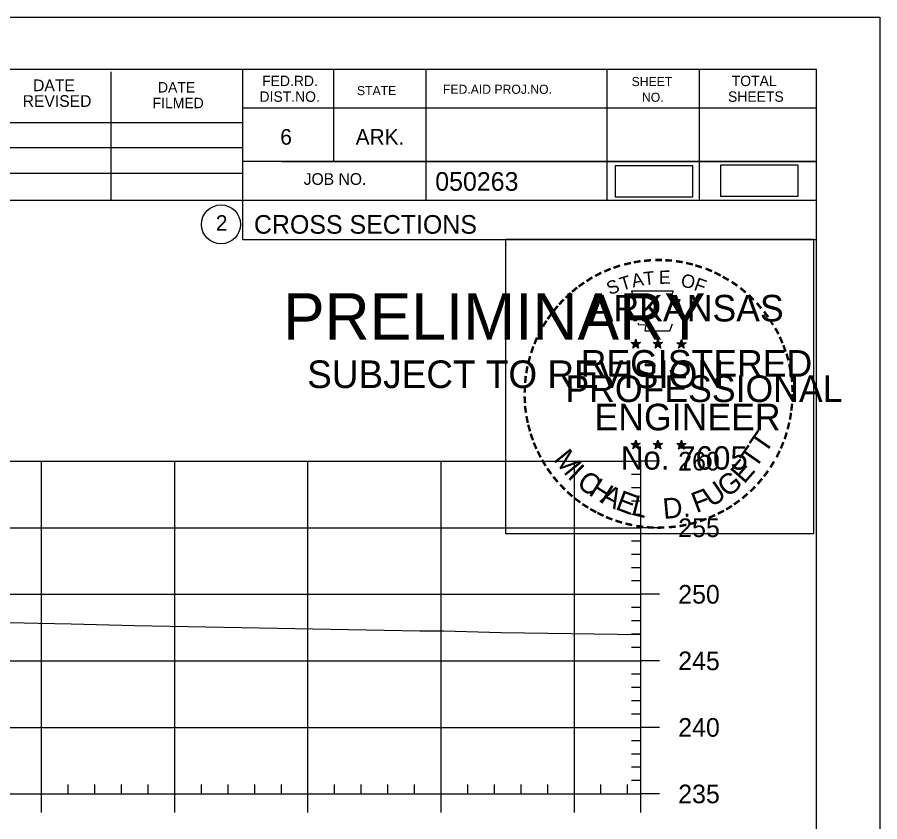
# Model space of a CAD drawing. Extents: x 1365647 to 1367999, y 387113 to 400173.
# Drawn here: x 1365992.3 to 1366057, y 396912.5 to 396972.9 of the extents above; entities that cross this region are included whole.
import ezdxf

# ---------------------------------------------------------------- set-up
doc = ezdxf.new("R2010")
doc.units = 0
for name, color, linetype in [('R_Axis', 7, 'Continuous'), ('R_Axis Annot', 7, 'Continuous'), ('R_Border', 7, 'Continuous'), ('R_Border PE', 7, 'Continuous'), ('R_Border Prem', 7, 'Continuous'), ('R_Detour', 7, 'Continuous'), ('R_Exist Surface', 7, 'Continuous'), ('R_Grid', 7, 'Continuous'), ('R_No Plot', 7, 'Continuous')]:
    doc.layers.add(name, color=color, linetype=linetype)

msp = doc.modelspace()

# ---------------------------------------------------------------- linework, layer by layer
at = {"layer": 'R_Axis'}
for p, q in [((1366039.095, 396914.589), (1366039.095, 396939.589)), ((1366040.495, 396939.589), (1366039.095, 396939.589)), ((1366039.095, 396938.589), (1366038.395, 396938.589)), ((1366039.095, 396937.589), (1366038.395, 396937.589)), ((1366039.095, 396936.589), (1366038.395, 396936.589)), ((1366039.095, 396935.589), (1366038.395, 396935.589)), ((1366040.495, 396934.589), (1366039.095, 396934.589)), ((1366039.095, 396933.589), (1366038.395, 396933.589)), ((1366039.095, 396932.589), (1366038.395, 396932.589)), ((1366039.095, 396931.589), (1366038.395, 396931.589)), ((1366039.095, 396930.589), (1366038.395, 396930.589)), ((1366040.495, 396929.589), (1366039.095, 396929.589)), ((1366039.095, 396928.589), (1366038.395, 396928.589)), ((1366039.095, 396927.589), (1366038.395, 396927.589)), ((1366039.095, 396926.589), (1366038.395, 396926.589)), ((1366039.095, 396925.589), (1366038.395, 396925.589)), ((1366040.495, 396924.589), (1366039.095, 396924.589)), ((1366039.095, 396923.589), (1366038.395, 396923.589)), ((1366039.095, 396922.589), (1366038.395, 396922.589)), ((1366039.095, 396921.589), (1366038.395, 396921.589)), ((1366039.095, 396920.589), (1366038.395, 396920.589)), ((1366040.495, 396919.589), (1366039.095, 396919.589)), ((1366039.095, 396918.589), (1366038.395, 396918.589)), ((1366039.095, 396917.589), (1366038.395, 396917.589)), ((1366039.095, 396916.589), (1366038.395, 396916.589)), ((1365996.095, 396914.589), (1365996.095, 396915.289)), ((1365998.095, 396914.589), (1365998.095, 396915.289)), ((1366000.095, 396914.589), (1366000.095, 396915.289)), ((1366002.095, 396914.589), (1366002.095, 396915.289)), ((1366006.095, 396914.589), (1366006.095, 396915.289)), ((1366008.095, 396914.589), (1366008.095, 396915.289)), ((1366010.095, 396914.589), (1366010.095, 396915.289)), ((1366012.095, 396914.589), (1366012.095, 396915.289)), ((1366016.095, 396914.589), (1366016.095, 396915.289)), ((1366018.095, 396914.589), (1366018.095, 396915.289)), ((1366020.095, 396914.589), (1366020.095, 396915.289)), ((1366022.095, 396914.589), (1366022.095, 396915.289)), ((1366026.095, 396914.589), (1366026.095, 396915.289)), ((1366028.095, 396914.589), (1366028.095, 396915.289)), ((1366030.095, 396914.589), (1366030.095, 396915.289)), ((1366032.095, 396914.589), (1366032.095, 396915.289)), ((1366036.095, 396914.589), (1366036.095, 396915.289)), ((1366038.095, 396914.589), (1366038.095, 396915.289)), ((1366039.095, 396915.589), (1366038.395, 396915.589)), ((1365749.095, 396914.589), (1366039.095, 396914.589)), ((1365994.095, 396913.189), (1365994.095, 396914.589)), ((1366004.095, 396913.189), (1366004.095, 396914.589)), ((1366014.095, 396913.189), (1366014.095, 396914.589)), ((1366024.095, 396913.189), (1366024.095, 396914.589)), ((1366034.095, 396913.189), (1366034.095, 396914.589)), ((1366039.095, 396913.189), (1366039.095, 396914.589)), ((1366040.495, 396914.589), (1366039.095, 396914.589))]:
    msp.add_line(p, q, dxfattribs=at)
at = {"layer": 'R_Border'}
for p, q in [((1365736.095, 396969.049), (1366052.275, 396969.049)), ((1366009.175, 396969.049), (1366009.175, 396956.249)), ((1366016.015, 396969.049), (1366016.015, 396962.109)), ((1366022.955, 396969.049), (1366022.955, 396959.169)), ((1366036.535, 396969.049), (1366036.535, 396959.169)), ((1366043.475, 396969.049), (1366043.475, 396959.169)), ((1366052.275, 396763.589), (1366052.275, 396969.049)), ((1365999.315, 396959.169), (1365999.315, 396968.849)), ((1366052.275, 396966.109), (1366009.175, 396966.109)), ((1366052.275, 396966.129), (1366052.275, 396966.129)), ((1365970.015, 396965.029), (1366009.175, 396965.029)), ((1365970.015, 396963.169), (1366009.175, 396963.169)), ((1366052.275, 396962.109), (1366009.175, 396962.109)), ((1366012.135, 396962.109), (1366052.275, 396962.109)), ((1365970.015, 396961.229), (1366009.175, 396961.229)), ((1366052.275, 396959.169), (1365970.015, 396959.169)), ((1366009.175, 396956.249), (1366052.275, 396956.249))]:
    msp.add_line(p, q, dxfattribs=at)
msp.add_circle((1366007.562, 396957.384), 1.467, dxfattribs=at)
at = {"layer": 'R_Border PE'}
for p, q in [((1366038.356, 396948.495), (1366038.705, 396948.384)), ((1366038.356, 396948.495), (1366038.609, 396948.45)), ((1366038.356, 396948.495), (1366038.593, 396948.373)), ((1366038.489, 396948.087), (1366038.705, 396948.384)), ((1366038.489, 396948.087), (1366038.615, 396948.331)), ((1366038.489, 396948.087), (1366038.703, 396948.304)), ((1366038.705, 396948.749), (1366038.664, 396948.497)), ((1366038.918, 396948.087), (1366038.703, 396948.301)), ((1366038.705, 396948.384), (1366038.705, 396948.749)), ((1366038.705, 396948.749), (1366038.754, 396948.499)), ((1366039.052, 396948.495), (1366038.705, 396948.384)), ((1366038.918, 396948.087), (1366038.705, 396948.384)), ((1366039.052, 396948.495), (1366038.766, 396948.446)), ((1366038.918, 396948.087), (1366038.781, 396948.378)), ((1366039.052, 396948.495), (1366038.848, 396948.393)), ((1366040.026, 396948.495), (1366040.375, 396948.384)), ((1366040.026, 396948.495), (1366040.279, 396948.45)), ((1366040.026, 396948.495), (1366040.263, 396948.373)), ((1366040.159, 396948.087), (1366040.375, 396948.384)), ((1366040.159, 396948.087), (1366040.285, 396948.331)), ((1366040.159, 396948.087), (1366040.373, 396948.304)), ((1366040.375, 396948.749), (1366040.334, 396948.497)), ((1366040.588, 396948.087), (1366040.373, 396948.301)), ((1366040.375, 396948.384), (1366040.375, 396948.749)), ((1366040.375, 396948.749), (1366040.424, 396948.499)), ((1366040.722, 396948.495), (1366040.375, 396948.384)), ((1366040.588, 396948.087), (1366040.375, 396948.384)), ((1366040.722, 396948.495), (1366040.436, 396948.446)), ((1366040.588, 396948.087), (1366040.451, 396948.378)), ((1366040.722, 396948.495), (1366040.518, 396948.393)), ((1366041.79, 396948.483), (1366042.139, 396948.372)), ((1366041.79, 396948.483), (1366042.043, 396948.438)), ((1366041.79, 396948.483), (1366042.027, 396948.361)), ((1366041.923, 396948.075), (1366042.139, 396948.372)), ((1366041.923, 396948.075), (1366042.049, 396948.319)), ((1366041.923, 396948.075), (1366042.137, 396948.292)), ((1366042.139, 396948.737), (1366042.098, 396948.485)), ((1366042.352, 396948.075), (1366042.137, 396948.289)), ((1366042.139, 396948.372), (1366042.139, 396948.737)), ((1366042.139, 396948.737), (1366042.188, 396948.487)), ((1366042.486, 396948.483), (1366042.139, 396948.372)), ((1366042.352, 396948.075), (1366042.139, 396948.372)), ((1366042.486, 396948.483), (1366042.2, 396948.434)), ((1366042.352, 396948.075), (1366042.215, 396948.366)), ((1366042.486, 396948.483), (1366042.282, 396948.381)), ((1366038.701, 396941.176), (1366038.66, 396940.924)), ((1366038.701, 396940.811), (1366038.701, 396941.176)), ((1366038.701, 396941.176), (1366038.75, 396940.926)), ((1366040.37, 396941.176), (1366040.329, 396940.924)), ((1366040.37, 396940.811), (1366040.37, 396941.176)), ((1366040.37, 396941.176), (1366040.419, 396940.926)), ((1366042.137, 396941.166), (1366042.096, 396940.914)), ((1366042.137, 396940.801), (1366042.137, 396941.166)), ((1366042.137, 396941.166), (1366042.186, 396940.916)), ((1366038.352, 396940.922), (1366038.701, 396940.811)), ((1366038.352, 396940.922), (1366038.605, 396940.877)), ((1366038.352, 396940.922), (1366038.589, 396940.8)), ((1366038.485, 396940.514), (1366038.701, 396940.811)), ((1366038.485, 396940.514), (1366038.611, 396940.758)), ((1366038.485, 396940.514), (1366038.699, 396940.731)), ((1366038.914, 396940.514), (1366038.699, 396940.728)), ((1366039.048, 396940.922), (1366038.701, 396940.811)), ((1366038.914, 396940.514), (1366038.701, 396940.811)), ((1366039.048, 396940.922), (1366038.762, 396940.873)), ((1366038.914, 396940.514), (1366038.777, 396940.805)), ((1366039.048, 396940.922), (1366038.844, 396940.82)), ((1366040.021, 396940.922), (1366040.37, 396940.811)), ((1366040.021, 396940.922), (1366040.274, 396940.877)), ((1366040.021, 396940.922), (1366040.258, 396940.8)), ((1366040.154, 396940.514), (1366040.37, 396940.811)), ((1366040.154, 396940.514), (1366040.28, 396940.758)), ((1366040.154, 396940.514), (1366040.368, 396940.731)), ((1366040.583, 396940.514), (1366040.368, 396940.728)), ((1366040.717, 396940.922), (1366040.37, 396940.811)), ((1366040.583, 396940.514), (1366040.37, 396940.811)), ((1366040.717, 396940.922), (1366040.431, 396940.873)), ((1366040.583, 396940.514), (1366040.446, 396940.805)), ((1366040.717, 396940.922), (1366040.513, 396940.82)), ((1366041.788, 396940.912), (1366042.137, 396940.801)), ((1366041.788, 396940.912), (1366042.041, 396940.867)), ((1366041.788, 396940.912), (1366042.025, 396940.79)), ((1366041.921, 396940.504), (1366042.137, 396940.801)), ((1366041.921, 396940.504), (1366042.047, 396940.748)), ((1366041.921, 396940.504), (1366042.135, 396940.721)), ((1366042.35, 396940.504), (1366042.135, 396940.718)), ((1366042.484, 396940.912), (1366042.137, 396940.801)), ((1366042.35, 396940.504), (1366042.137, 396940.801)), ((1366042.484, 396940.912), (1366042.198, 396940.863)), ((1366042.35, 396940.504), (1366042.213, 396940.795)), ((1366042.484, 396940.912), (1366042.28, 396940.81))]:
    msp.add_line(p, q, dxfattribs=at)
for points in [[(1366038.397, 396952.373), (1366038.666, 396951.546)], [(1366041.908, 396951.451), (1366042.05, 396951.735), (1366041.365, 396951.711), (1366041.513, 396952.373), (1366038.397, 396952.373)], [(1366038.889, 396949.95), (1366038.889, 396949.863), (1366039.452, 396949.844), (1366039.398, 396949.371), (1366041.268, 396949.371), (1366041.469, 396949.907)], [(1366038.705, 396948.749), (1366038.918, 396948.087), (1366038.356, 396948.495), (1366039.052, 396948.495), (1366038.489, 396948.087), (1366038.705, 396948.749)], [(1366040.375, 396948.749), (1366040.588, 396948.087), (1366040.026, 396948.495), (1366040.722, 396948.495), (1366040.159, 396948.087), (1366040.375, 396948.749)], [(1366042.139, 396948.737), (1366042.352, 396948.075), (1366041.79, 396948.483), (1366042.486, 396948.483), (1366041.923, 396948.075), (1366042.139, 396948.737)], [(1366038.701, 396941.176), (1366038.914, 396940.514), (1366038.352, 396940.922), (1366039.048, 396940.922), (1366038.485, 396940.514), (1366038.701, 396941.176)], [(1366040.37, 396941.176), (1366040.583, 396940.514), (1366040.021, 396940.922), (1366040.717, 396940.922), (1366040.154, 396940.514), (1366040.37, 396941.176)], [(1366042.137, 396941.166), (1366042.35, 396940.504), (1366041.788, 396940.912), (1366042.484, 396940.912), (1366041.921, 396940.504), (1366042.137, 396941.166)]]:
    msp.add_lwpolyline(points, dxfattribs=at)
for centre, radius in [((1366038.704, 396948.384), 0.172), ((1366038.704, 396948.384), 0.145), ((1366038.704, 396948.384), 0.116), ((1366038.704, 396948.384), 0.0991), ((1366038.704, 396948.384), 0.0747), ((1366038.704, 396948.384), 0.0495), ((1366038.704, 396948.384), 0.0296), ((1366040.374, 396948.384), 0.172), ((1366040.374, 396948.384), 0.145), ((1366040.374, 396948.384), 0.116), ((1366040.374, 396948.384), 0.0991), ((1366040.374, 396948.384), 0.0747), ((1366040.374, 396948.384), 0.0495), ((1366040.374, 396948.384), 0.0296), ((1366042.138, 396948.372), 0.172), ((1366042.138, 396948.372), 0.145), ((1366042.138, 396948.372), 0.116), ((1366042.138, 396948.372), 0.0991), ((1366042.138, 396948.372), 0.0747), ((1366042.138, 396948.372), 0.0495), ((1366042.138, 396948.372), 0.0296), ((1366038.7, 396940.811), 0.172), ((1366038.7, 396940.811), 0.145), ((1366038.7, 396940.811), 0.116), ((1366038.7, 396940.811), 0.0991), ((1366038.7, 396940.811), 0.0747), ((1366038.7, 396940.811), 0.0495), ((1366038.7, 396940.811), 0.0296), ((1366040.369, 396940.811), 0.172), ((1366040.369, 396940.811), 0.145), ((1366040.369, 396940.811), 0.116), ((1366040.369, 396940.811), 0.0991), ((1366040.369, 396940.811), 0.0747), ((1366040.369, 396940.811), 0.0495), ((1366040.369, 396940.811), 0.0296), ((1366042.136, 396940.801), 0.172), ((1366042.136, 396940.801), 0.145), ((1366042.136, 396940.801), 0.116), ((1366042.136, 396940.801), 0.0991), ((1366042.136, 396940.801), 0.0747), ((1366042.136, 396940.801), 0.0495), ((1366042.136, 396940.801), 0.0296)]:
    msp.add_circle(centre, radius, dxfattribs=at)
at = {"layer": 'R_Detour'}
for points in [[(1366045.079, 396959.508), (1366050.912, 396959.508), (1366050.912, 396961.819), (1366045.079, 396961.819)], [(1366037.165, 396959.459), (1366042.998, 396959.459), (1366042.998, 396961.769), (1366037.165, 396961.769)]]:
    msp.add_lwpolyline(points, close=True, dxfattribs=at)
at = {"layer": 'R_Exist Surface'}
msp.add_lwpolyline([(1365938.043, 396928.479), (1365945.901, 396928.415), (1365946.729, 396928.433), (1365964.309, 396927.844), (1365969.999, 396927.631), (1365972.915, 396927.677), (1365974.869, 396927.659), (1365981.859, 396927.721), (1365982.349, 396927.712), (1365982.605, 396927.7), (1365984.249, 396927.657), (1365993.847, 396927.421), (1365996.32, 396927.359), (1366001.064, 396927.244), (1366022.502, 396926.832), (1366024.279, 396926.832), (1366028.612, 396926.729), (1366039.095, 396926.58)], dxfattribs=at)
at = {"layer": 'R_Grid'}
for p, q in [((1365749.095, 396939.589), (1366039.095, 396939.589)), ((1365994.095, 396914.589), (1365994.095, 396939.589)), ((1366004.095, 396914.589), (1366004.095, 396939.589)), ((1366014.095, 396914.589), (1366014.095, 396939.589)), ((1366024.095, 396914.589), (1366024.095, 396939.589)), ((1366034.095, 396914.589), (1366034.095, 396939.589)), ((1366039.095, 396914.589), (1366039.095, 396939.589)), ((1365749.095, 396934.589), (1366039.095, 396934.589)), ((1365749.095, 396929.589), (1366039.095, 396929.589)), ((1365749.095, 396924.589), (1366039.095, 396924.589)), ((1365749.095, 396919.589), (1366039.095, 396919.589)), ((1365749.095, 396914.589), (1366039.095, 396914.589))]:
    msp.add_line(p, q, dxfattribs=at)
at = {"layer": 'R_No Plot'}
msp.add_line((1365723.694, 396972.943), (1366057.027, 396972.943), dxfattribs=at)
for points in [[(1365723.687, 396972.943), (1366057.027, 396972.943), (1366057.027, 396759.606), (1365723.687, 396759.606)], [(1366028.946, 396956.281), (1366052.044, 396956.281), (1366052.044, 396934.131), (1366028.946, 396934.131)]]:
    msp.add_lwpolyline(points, close=True, dxfattribs=at)

# ---------------------------------------------------------------- texts
at = {"layer": 'R_Axis Annot'}
for s, p in [('260', (1366041.895, 396938.889)), ('255', (1366041.895, 396933.889)), ('250', (1366041.895, 396928.889)), ('245', (1366041.895, 396923.889)), ('240', (1366041.895, 396918.889)), ('235', (1366041.895, 396913.889))]:
    msp.add_text(s, height=1.4, dxfattribs=at).set_placement(p)
at = {"layer": 'R_Border'}
for s, height, p in [('FED.RD.', 0.7819, (1366010.655, 396967.769)), ('SHEET', 0.684, (1366038.395, 396967.769)), ('TOTAL', 0.7819, (1366045.915, 396967.769)), ('DATE', 0.8792, (1365993.455, 396967.389)), ('DATE', 0.7819, (1366002.835, 396967.289)), ('STATE', 0.684, (1366017.775, 396967.089)), ('FED.AID PROJ.NO.', 0.684, (1366024.235, 396967.189)), ('REVISED', 0.8792, (1365992.675, 396966.209)), ('DIST.NO.', 0.7819, (1366010.455, 396966.589)), ('NO.', 0.684, (1366039.175, 396966.589)), ('SHEETS', 0.7819, (1366045.635, 396966.589)), ('FILMED', 0.7819, (1366002.435, 396966.109)), ('6', 1.172, (1366012.015, 396963.369)), ('ARK.', 1.1723, (1366017.675, 396963.369)), ('JOB NO.', 0.8792, (1366013.775, 396960.349)), ('050263', 1.4, (1366023.651, 396959.908)), ('2', 1.172, (1366007.179, 396956.898)), ('CROSS SECTIONS', 1.4, (1366010.038, 396956.679))]:
    msp.add_text(s, height=height, rotation=360, dxfattribs=at).set_placement(p)
at = {"layer": 'R_Border PE'}
for s, height, rotation, p in [('-', 1.6, 10.21935, (1366038.573, 396953.903)), ('-', 1.6, 5.89682, (1366039.302, 396954.013)), ('-', 1.6, 0.18623, (1366040.074, 396954.085)), ('-', 1.6, 357.74304, (1366040.797, 396954.072)), ('-', 1.6, 352.16172, (1366041.541, 396954.016)), ('-', 1.6, 24.30721, (1366036.511, 396953.231)), ('-', 1.6, 19.17608, (1366037.145, 396953.5)), ('-', 1.6, 13.63015, (1366037.895, 396953.741)), ('-', 1.6, 347.20489, (1366042.26, 396953.902)), ('-', 1.6, 342.3362, (1366042.895, 396953.747)), ('-', 1.6, 337.85509, (1366043.63, 396953.524)), ('-', 1.6, 34.06357, (1366035.281, 396952.544)), ('-', 1.6, 28.79182, (1366035.878, 396952.914)), ('T', 1, 16.4036, (1366037.666, 396952.382)), ('A', 1, 11.21318, (1366038.492, 396952.633)), ('T', 1, 6.02276, (1366039.341, 396952.799)), ('E', 1, 0.83234, (1366040.446, 396952.909)), ('O', 1, 350.4515, (1366042.05, 396952.699)), ('-', 1.6, 334.12109, (1366044.261, 396953.253)), ('-', 1.6, 329.64089, (1366044.84, 396952.97)), ('-', 1.6, 36.23174, (1366034.703, 396952.149)), ('S', 1, 21.59401, (1366036.752, 396952.051)), ('F', 1, 340.07066, (1366043.004, 396952.471)), ('-', 1.6, 325.86266, (1366045.483, 396952.609)), ('-', 1.6, 42.96224, (1366033.794, 396951.354)), ('-', 1.6, 38.95066, (1366034.227, 396951.771)), ('ARKANSAS', 2, 360, (1366035.25, 396950.085)), ('-', 1.6, 320.52971, (1366046.093, 396952.183)), ('-', 1.6, 315.57859, (1366046.692, 396951.695)), ('-', 1.6, 48.42305, (1366033.346, 396950.876)), ('-', 1.6, 309.87973, (1366047.261, 396951.145)), ('-', 1.6, 50.61417, (1366032.943, 396950.39)), ('-', 1.6, 306.65218, (1366047.786, 396950.543)), ('-', 1.6, 58.07063, (1366032.205, 396949.296)), ('-', 1.6, 54.23247, (1366032.53, 396949.823)), ('-', 1.4, 303.67529, (1366048.272, 396949.975)), ('-', 1.6, 62.87135, (1366031.892, 396948.682)), ('-', 1.6, 299.66835, (1366048.591, 396949.368)), ('-', 1.6, 67.77427, (1366031.633, 396948.071)), ('-', 1.6, 294.66279, (1366048.915, 396948.756)), ('-', 1.6, 72.39447, (1366031.414, 396947.441)), ('DWB', 0.01, 360, (1366038.691, 396948.379)), ('DWB', 0.01, 360, (1366040.361, 396948.379)), ('DWB', 0.01, 360, (1366042.125, 396948.367)), ('-', 1.6, 290.57283, (1366049.172, 396948.179)), ('REGISTERED', 2, 360, (1366034.572, 396945.936)), ('-', 1.6, 285.12326, (1366049.406, 396947.599)), ('-', 1.6, 75.46096, (1366031.217, 396946.727)), ('-', 1.6, 81.20126, (1366031.085, 396946.014)), ('-', 1.6, 280.54934, (1366049.606, 396946.857)), ('-', 1.6, 85.18634, (1366031.009, 396945.323)), ('PROFESSIONAL', 2, 360, (1366033.424, 396944.032)), ('-', 1.6, 276.59616, (1366049.768, 396946.089)), ('-', 1.6, 89.06224, (1366030.984, 396944.622)), ('-', 1.6, 274.33011, (1366049.828, 396945.367)), ('-', 1.6, 94.19588, (1366031.019, 396943.897)), ('-', 1.6, 269.94067, (1366049.862, 396944.735)), ('-', 1.6, 98.94793, (1366031.091, 396943.23)), ('ENGINEER', 2, 360, (1366035.611, 396941.907)), ('-', 1.6, 263.5172, (1366049.843, 396944.069)), ('-', 1.6, 260.99529, (1366049.772, 396943.415)), ('-', 1.6, 101.71495, (1366031.226, 396942.497)), ('-', 1.6, 255.7626, (1366049.662, 396942.737)), ('-', 1.6, 105.45785, (1366031.388, 396941.902)), ('T', 1.54, 55.05496, (1366048.42, 396940.076)), ('-', 1.6, 252.86809, (1366049.481, 396942.017)), ('-', 1.6, 109.08742, (1366031.603, 396941.271)), ('-', 1.6, 114.06432, (1366031.857, 396940.675)), ('M', 1.54, 308.91747, (1366032.472, 396939.702)), ('No. 7605', 1.757, 360, (1366037.585, 396938.956)), ('DWB', 0.01, 360, (1366038.686, 396940.807)), ('DWB', 0.01, 360, (1366040.355, 396940.805)), ('DWB', 0.01, 360, (1366042.122, 396940.796)), ('T', 1.54, 55.05496, (1366047.689, 396938.956)), ('-', 1.6, 247.88866, (1366049.258, 396941.344)), ('-', 1.6, 115.72885, (1366032.162, 396940.057)), ('-', 1.6, 244.61971, (1366048.996, 396940.715)), ('-', 1.6, 120.44712, (1366032.519, 396939.471)), ('I', 1.54, 316.46364, (1366033.514, 396938.382)), ('E', 1.54, 48.73133, (1366046.843, 396937.829)), ('-', 1.6, 239.07125, (1366048.602, 396939.963)), ('-', 1.6, 125.89344, (1366032.922, 396938.91)), ('C', 1.54, 324.01974, (1366034.187, 396937.759)), ('G', 1.54, 38.21734, (1366045.59, 396936.809)), ('-', 1.6, 233.84524, (1366048.2, 396939.31)), ('-', 1.6, 130.71812, (1366033.384, 396938.358)), ('-', 1.6, 134.22381, (1366033.901, 396937.813)), ('H', 1.54, 327.53419, (1366035.097, 396937.104)), ('U', 1.54, 34.40523, (1366044.391, 396936.076)), ('-', 1.6, 231.25377, (1366047.77, 396938.744)), ('-', 1.6, 138.93382, (1366034.426, 396937.349)), ('A', 1.54, 332.55127, (1366035.951, 396936.567)), ('E', 1.54, 339.20679, (1366037.109, 396936.005)), ('F', 1.54, 20.82016, (1366043.254, 396935.682)), ('-', 1.6, 221.08509, (1366046.769, 396937.671)), ('-', 1.6, 225.76533, (1366047.291, 396938.18)), ('-', 1.6, 144.64634, (1366034.982, 396936.943)), ('L', 1.54, 346.2929, (1366038.301, 396935.581)), ('D.', 1.54, 5.26016, (1366040.804, 396935.244)), ('-', 1.6, 215.73633, (1366046.22, 396937.199)), ('-', 1.6, 148.08978, (1366035.543, 396936.572)), ('-', 1.6, 151.57039, (1366036.122, 396936.247)), ('-', 1.6, 207.35684, (1366045.128, 396936.466)), ('-', 1.6, 212.24909, (1366045.686, 396936.812)), ('-', 1.6, 154.60019, (1366036.644, 396936)), ('-', 1.6, 158.56121, (1366037.268, 396935.746)), ('-', 1.6, 200.71842, (1366043.885, 396935.874)), ('-', 1.6, 204.25161, (1366044.504, 396936.147)), ('-', 1.6, 162.79826, (1366037.955, 396935.533)), ('-', 1.6, 167.55551, (1366038.67, 396935.369)), ('-', 1.6, 173.11546, (1366039.442, 396935.259)), ('-', 1.6, 176.51827, (1366040.19, 396935.206)), ('-', 1.6, 181.59176, (1366040.934, 396935.225)), ('-', 1.6, 185.81666, (1366041.743, 396935.301)), ('-', 1.6, 191.28576, (1366042.479, 396935.433)), ('-', 1.6, 195.47429, (1366043.208, 396935.632))]:
    msp.add_text(s, height=height, rotation=rotation, dxfattribs=at).set_placement(p)
at = {"layer": 'R_Border Prem'}
for s, height, p in [('PRELIMINARY', 3.5, (1366012.226, 396948.712)), ('DWB', 0.01, (1366012.973, 396950.561)), ('SUBJECT TO REVISION', 2.07511, (1366014.035, 396945.083))]:
    msp.add_text(s, height=height, rotation=360, dxfattribs=at).set_placement(p)

doc.saveas('drawing.dxf')
